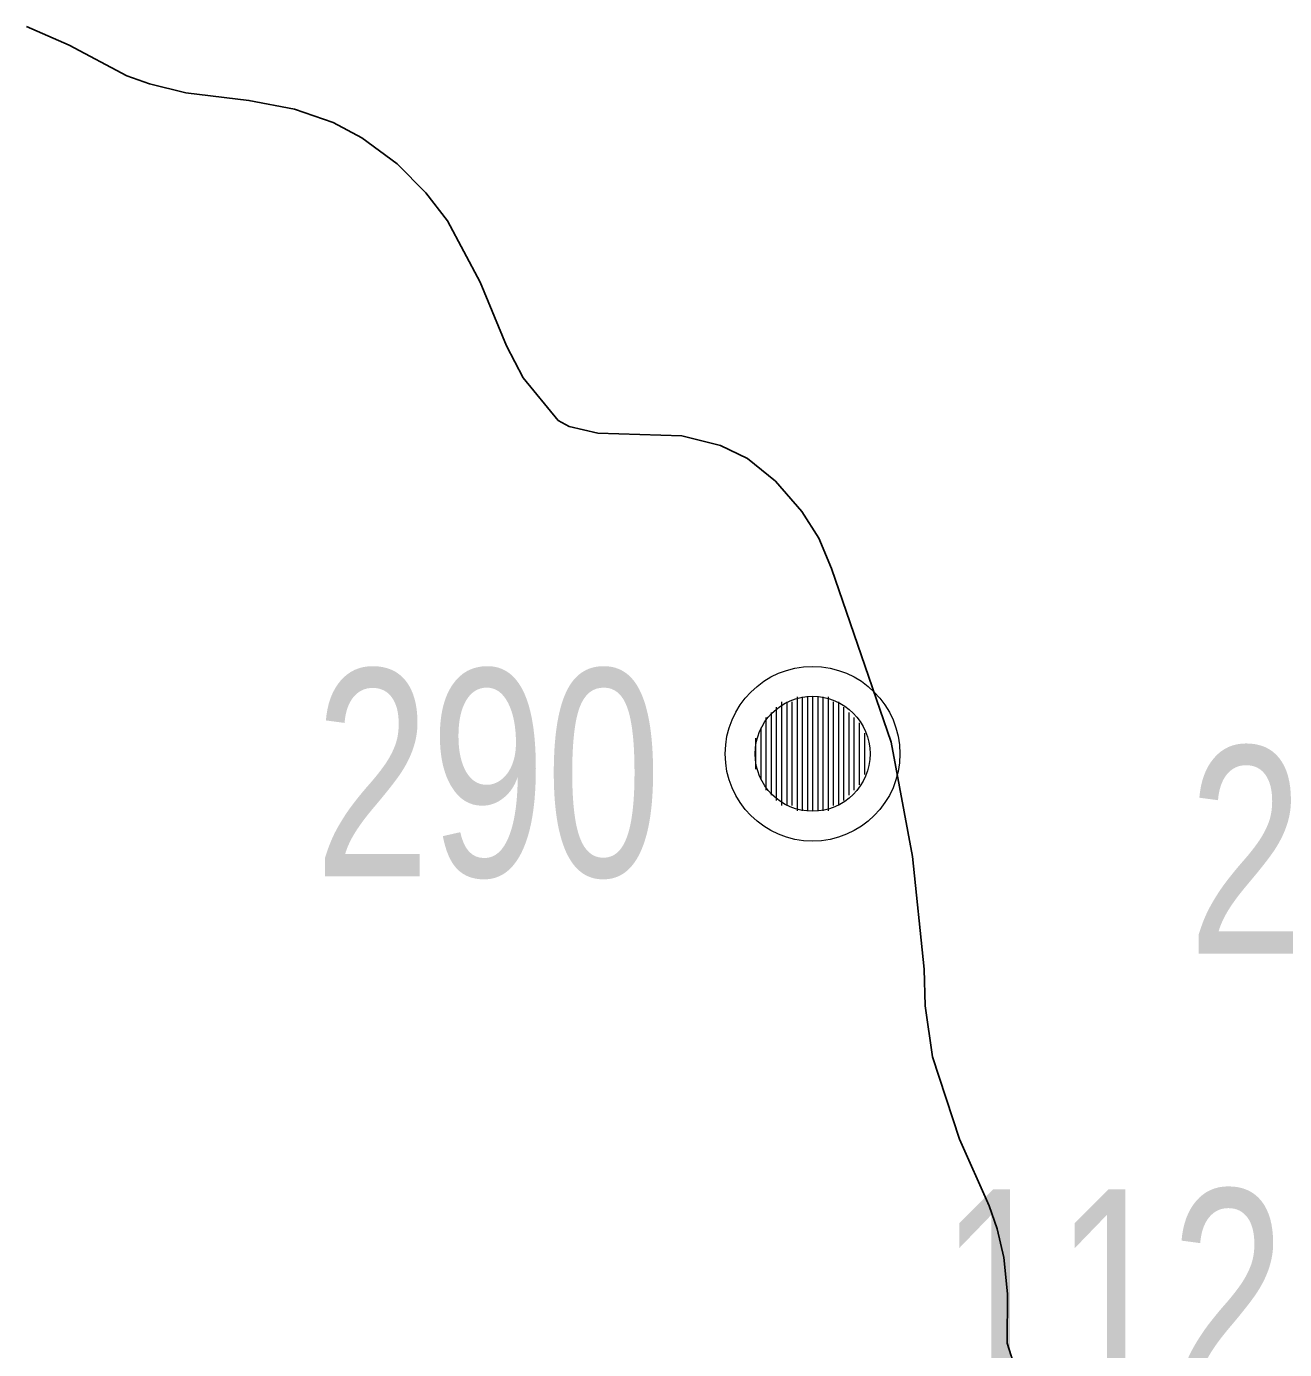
# Model space of a CAD drawing. Extents: x 553962 to 842807, y 8883888 to 9032388.
# Drawn here: x 743718 to 746148, y 8956238 to 8958792 of the extents above; entities that cross this region are included whole.
import ezdxf

# ---------------------------------------------------------------- set-up
doc = ezdxf.new("R2010")
doc.units = 0
doc.header["$LTSCALE"] = 160
for name, color, linetype, lineweight in [('21', 7, 'Continuous', 25), ('32', 7, 'Continuous', 13), ('33', 7, 'Continuous', 13)]:
    doc.layers.add(name, color=color, linetype=linetype, lineweight=lineweight)

msp = doc.modelspace()

# ---------------------------------------------------------------- linework, layer by layer
at = {"layer": '21'}
msp.add_lwpolyline([(743717.7, 8958792.3), (743800.2, 8958756.1), (743911.5, 8958697.1), (743955.3, 8958681.4), (744025.6, 8958664.2), (744147.5, 8958649.6), (744235.2, 8958632.4), (744310.4, 8958606.9), (744365.4, 8958577), (744433.8, 8958526.9), (744488.9, 8958471.2), (744531.2, 8958417.1), (744593.7, 8958298.5), (744645, 8958175.7), (744676.8, 8958113.6), (744744.7, 8958031.2), (744766.2, 8958019.9), (744821.5, 8958007), (744983.3, 8958002), (745058, 8957983.2), (745110.2, 8957958), (745164.6, 8957914.2), (745215.4, 8957855.9), (745248.1, 8957804.4), (745272.3, 8957745.8), (745388, 8957410.4), (745428.9, 8957189.4), (745451.8, 8956972.2), (745453.7, 8956901.6), (745467.7, 8956802.6), (745520, 8956644.2), (745577.4, 8956515), (745592.3, 8956470.8), (745605.1, 8956415.6), (745612.4, 8956345.1), (745611.7, 8956249.8), (745643.2, 8956150.5)], dxfattribs=at)
at = {"layer": '32'}
for p, q in [((745206, 8957498), (745206, 8957278)), ((745216, 8957498), (745216, 8957278)), ((745226, 8957498), (745226, 8957278)), ((745236, 8957498), (745236, 8957278)), ((745246, 8957498), (745246, 8957278)), ((745256, 8957498), (745256, 8957278)), ((745266, 8957498), (745266, 8957278)), ((745166, 8957478), (745166, 8957298)), ((745176, 8957488), (745176, 8957288)), ((745186, 8957488), (745186, 8957288)), ((745196, 8957488), (745196, 8957288)), ((745276, 8957488), (745276, 8957288)), ((745286, 8957488), (745286, 8957288)), ((745296, 8957478), (745296, 8957298)), ((745146, 8957458), (745146, 8957318)), ((745156, 8957468), (745156, 8957308)), ((745306, 8957468), (745306, 8957308)), ((745316, 8957458), (745316, 8957318)), ((745326, 8957448), (745326, 8957328)), ((745126, 8957418), (745126, 8957358)), ((745136, 8957438), (745136, 8957338)), ((745336, 8957428), (745336, 8957348))]:
    msp.add_line(p, q, dxfattribs=at)
for radius in [168.7, 111]:
    msp.add_circle((745236, 8957388), radius, dxfattribs=at)

# ---------------------------------------------------------------- texts
at = {"layer": '32', "width": 0.75}
for s, p in [('290', (744274.3, 8957151.2)), ('292', (745961.3, 8957002))]:
    msp.add_text(s, height=400, dxfattribs=at).set_placement(p)
at = {"layer": '33', "width": 0.75}
msp.add_text('112', height=400, dxfattribs=at).set_placement((745480.7, 8956146.8))

doc.saveas('drawing.dxf')
